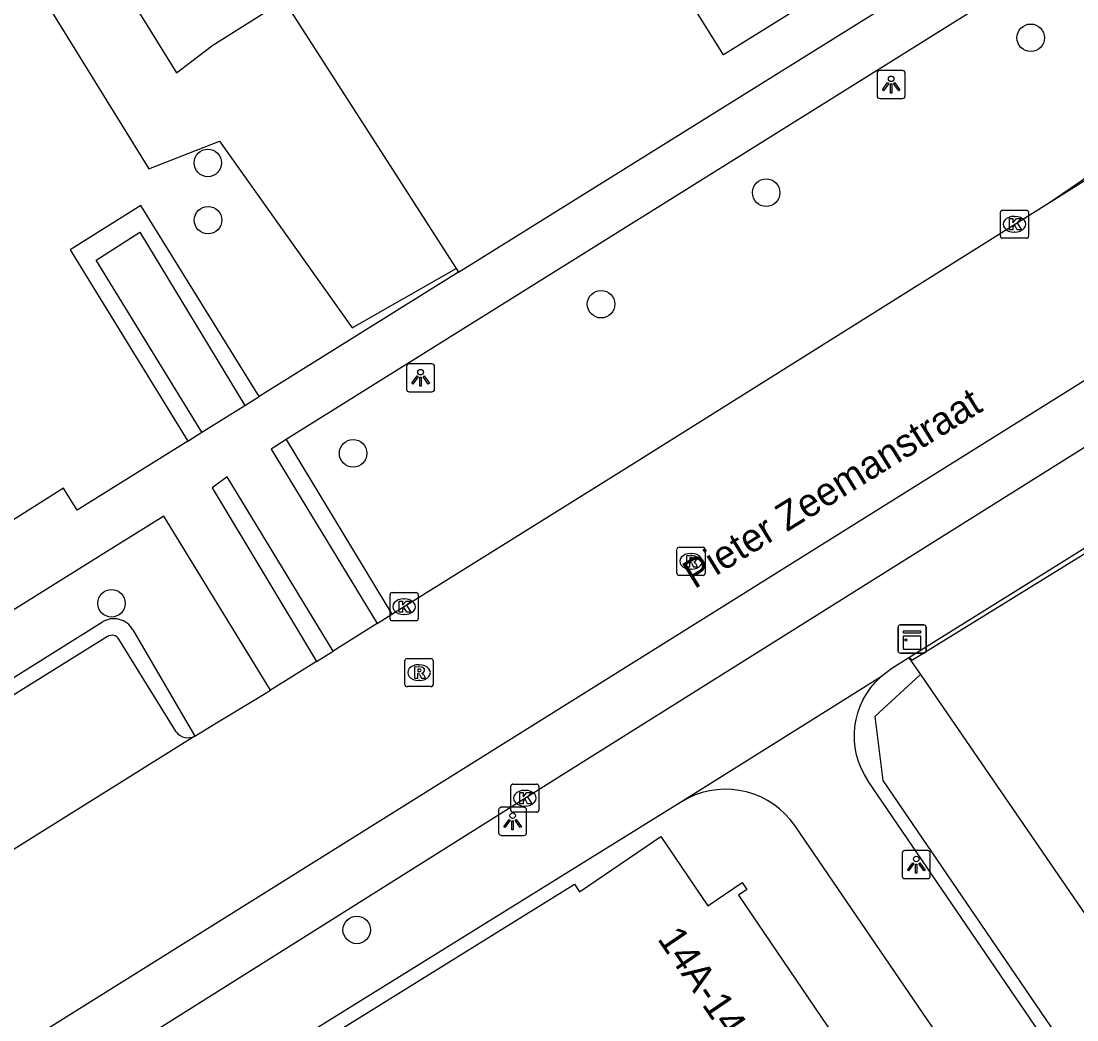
# Model space of a CAD drawing. Extents: x 159280 to 160375, y 384531 to 385872.
# Drawn here: x 159655.03 to 159692.56, y 385356.09 to 385391.6 of the extents above; entities that cross this region are included whole.
import ezdxf

# ---------------------------------------------------------------- set-up
doc = ezdxf.new("R2010")
doc.units = 0
for name, color, linetype in [('IMGEO_Boom', 7, 'Continuous'), ('IMGEO_Groenvoorziening', 7, 'Continuous'), ('IMGEO_Haag', 7, 'Continuous'), ('IMGEO_Kast', 7, 'Continuous'), ('IMGEO_Kolk', 7, 'Continuous'), ('IMGEO_Lichtpunt', 7, 'Continuous'), ('IMGEO_Openbare_ruimte_label', 7, 'Continuous'), ('IMGEO_Pand', 7, 'Continuous'), ('IMGEO_Pand_nummerreeks', 7, 'Continuous'), ('IMGEO_Rijbaan_lokaal_open', 7, 'Continuous'), ('IMGEO_Rioolput', 7, 'Continuous'), ('IMGEO_Voetpad_halfverhard', 7, 'Continuous'), ('IMGEO_Voetpad_open', 7, 'Continuous')]:
    doc.layers.add(name, color=color, linetype=linetype)

msp = doc.modelspace()

# ---------------------------------------------------------------- linework, layer by layer
at = {"layer": 'IMGEO_Boom'}
for centre in [(159690.921, 385391.006), (159661.672, 385386.557), (159681.518, 385385.5), (159661.679, 385384.523), (159675.649, 385381.535), (159666.835, 385376.233), (159658.248, 385370.901), (159666.965, 385359.29)]:
    msp.add_circle(centre, 0.489, dxfattribs=at)
at = {"layer": 'IMGEO_Groenvoorziening'}
for points in [[(159596.581, 385463.769), (159594.745, 385462.729), (159600.038, 385455.044), (159603.411, 385449.663), (159607.363, 385452.29), (159615.981, 385440.233), (159645.697, 385460.037), (159646.364, 385458.965), (159616.966, 385439.749), (159617.515, 385436.985), (159620.823, 385433.354), (159627.11, 385423.308), (159630.43, 385420.947), (159631.063, 385421.339), (159636.32, 385413.451), (159640.347, 385408.752), (159644.329, 385411.007), (159659.574, 385386.349), (159662.089, 385387.334), (159666.806, 385380.692), (159670.504, 385382.802)], [(159672.22, 385421.659), (159659.174, 385413.817), (159660.1, 385412.096), (159650.465, 385406.039), (159660.554, 385389.755), (159661.844, 385390.742), (159664.369, 385392.326), (159670.504, 385382.802)], [(159670.504, 385382.802), (159670.586, 385382.674)], [(159718.332, 385340.911), (159722.458, 385343.708), (159723.477, 385345.334), (159723.255, 385347.425), (159703.705, 385376.096), (159701.716, 385377.258), (159699.719, 385376.901), (159686.722, 385368.883), (159686.593, 385368.957)], [(159686.999, 385368.365), (159708.759, 385336.684), (159714.449, 385340.582), (159715.481, 385339.021)]]:
    msp.add_lwpolyline(points, dxfattribs=at)
at = {"layer": 'IMGEO_Haag'}
for points in [[(159686.593, 385368.957), (159686.999, 385368.365)], [(159686.999, 385368.365), (159685.379, 385366.877), (159685.662, 385364.606), (159705.436, 385335.608), (159707.176, 385334.664), (159709.088, 385335.095), (159714.53, 385338.74), (159714.733, 385338.455), (159715.481, 385339.021)]]:
    msp.add_lwpolyline(points, dxfattribs=at)
at = {"layer": 'IMGEO_Kast'}
for p, q in [((159686.204, 385369.207), (159686.204, 385370.048)), ((159686.204, 385370.048), (159686.204, 385369.207)), ((159686.279, 385370.132), (159687.12, 385370.132)), ((159687.12, 385370.132), (159686.279, 385370.132)), ((159687.204, 385370.057), (159687.204, 385369.216)), ((159687.204, 385369.216), (159687.204, 385370.057)), ((159687.129, 385369.132), (159686.288, 385369.132)), ((159686.288, 385369.132), (159687.129, 385369.132))]:
    msp.add_line(p, q, dxfattribs=at)
for points in [[(159686.399, 385369.922), (159686.999, 385369.922), (159686.999, 385369.837), (159686.399, 385369.837), (159686.399, 385369.922)], [(159686.399, 385369.747), (159686.999, 385369.747), (159686.999, 385369.258), (159686.399, 385369.258), (159686.399, 385369.747)]]:
    msp.add_lwpolyline(points, dxfattribs=at)
msp.add_circle((159686.483, 385369.596), 0.0377, dxfattribs=at)
for centre, start, end in [((159686.282, 385370.054), 92.4484, 184.2845), ((159686.282, 385370.054), 92.4484, 184.2845), ((159687.126, 385370.054), 2.4484, 94.2845), ((159687.126, 385370.054), 2.4484, 94.2845), ((159686.282, 385369.21), 182.4484, 274.2845), ((159686.282, 385369.21), 182.4484, 274.2845), ((159687.126, 385369.21), 272.4484, 4.2845), ((159687.126, 385369.21), 272.4484, 4.2845)]:
    msp.add_arc(centre, 0.0779, start, end, dxfattribs=at)
at = {"layer": 'IMGEO_Kolk'}
for p, q in [((159689.844, 385383.951), (159689.844, 385384.803)), ((159689.919, 385384.877), (159690.771, 385384.877)), ((159690.845, 385384.803), (159690.845, 385383.951)), ((159690.332, 385384.657), (159690.357, 385384.657)), ((159690.355, 385384.097), (159690.33, 385384.097)), ((159690.771, 385383.877), (159689.919, 385383.877)), ((159668.222, 385371.281), (159669.074, 385371.281)), ((159668.147, 385370.355), (159668.147, 385371.207)), ((159668.635, 385371.061), (159668.66, 385371.061)), ((159669.148, 385371.207), (159669.148, 385370.355)), ((159669.074, 385370.281), (159668.222, 385370.281)), ((159668.658, 385370.501), (159668.633, 385370.501)), ((159672.439, 385363.546), (159672.439, 385364.398)), ((159672.514, 385364.472), (159673.366, 385364.472)), ((159672.927, 385364.252), (159672.952, 385364.252)), ((159673.44, 385364.398), (159673.44, 385363.546)), ((159673.366, 385363.472), (159672.514, 385363.472)), ((159672.95, 385363.692), (159672.925, 385363.692))]:
    msp.add_line(p, q, dxfattribs=at)
for points in [[(159689.844, 385383.951), (159689.844, 385384.803)], [(159689.919, 385384.877), (159690.771, 385384.877)], [(159690.845, 385384.803), (159690.845, 385383.951)], [(159690.165, 385384.577), (159690.288, 385384.577), (159690.288, 385384.426), (159690.418, 385384.577), (159690.582, 385384.577), (159690.436, 385384.426), (159690.589, 385384.177), (159690.437, 385384.177), (159690.352, 385384.341), (159690.288, 385384.274), (159690.288, 385384.177), (159690.165, 385384.177), (159690.165, 385384.577)], [(159690.771, 385383.877), (159689.919, 385383.877)], [(159668.222, 385371.281), (159669.074, 385371.281)], [(159668.147, 385370.355), (159668.147, 385371.207)], [(159668.468, 385370.981), (159668.591, 385370.981), (159668.591, 385370.83), (159668.721, 385370.981), (159668.885, 385370.981), (159668.739, 385370.83), (159668.892, 385370.581), (159668.74, 385370.581), (159668.655, 385370.745), (159668.591, 385370.678), (159668.591, 385370.581), (159668.468, 385370.581), (159668.468, 385370.981)], [(159669.148, 385371.207), (159669.148, 385370.355)], [(159669.074, 385370.281), (159668.222, 385370.281)], [(159672.439, 385363.546), (159672.439, 385364.398)], [(159672.514, 385364.472), (159673.366, 385364.472)], [(159672.76, 385364.172), (159672.883, 385364.172), (159672.883, 385364.021), (159673.013, 385364.172), (159673.177, 385364.172), (159673.031, 385364.021), (159673.184, 385363.772), (159673.032, 385363.772), (159672.947, 385363.936), (159672.883, 385363.869), (159672.883, 385363.772), (159672.76, 385363.772), (159672.76, 385364.172)], [(159673.44, 385364.398), (159673.44, 385363.546)], [(159673.366, 385363.472), (159672.514, 385363.472)]]:
    msp.add_lwpolyline(points, dxfattribs=at)
for centre, start, end in [((159689.921, 385384.801), 91.552, 178.448), ((159689.921, 385384.801), 91.552, 178.448), ((159690.769, 385384.801), 1.552, 88.448), ((159690.769, 385384.801), 1.552, 88.448), ((159689.921, 385383.953), 181.552, 268.448), ((159689.921, 385383.953), 181.552, 268.448), ((159690.769, 385383.953), 271.552, 358.448), ((159690.769, 385383.953), 271.552, 358.448), ((159668.224, 385371.205), 91.552, 178.448), ((159668.224, 385371.205), 91.552, 178.448), ((159669.072, 385371.205), 1.552, 88.448), ((159669.072, 385371.205), 1.552, 88.448), ((159668.224, 385370.357), 181.552, 268.448), ((159668.224, 385370.357), 181.552, 268.448), ((159669.072, 385370.357), 271.552, 358.448), ((159669.072, 385370.357), 271.552, 358.448), ((159672.516, 385364.396), 91.552, 178.448), ((159672.516, 385364.396), 91.552, 178.448), ((159673.364, 385364.396), 1.552, 88.448), ((159673.364, 385364.396), 1.552, 88.448), ((159672.516, 385363.548), 181.552, 268.448), ((159672.516, 385363.548), 181.552, 268.448), ((159673.364, 385363.548), 271.552, 358.448), ((159673.364, 385363.548), 271.552, 358.448)]:
    msp.add_arc(centre, 0.0765, start, end, dxfattribs=at)
for centre, major_axis, ratio, start_param, end_param in [((159690.331, 385384.377), (-0.387, 0.002), 0.722429, 4.712389, 7.853982), ((159690.356, 385384.377), (-0.39, 0.002), 0.717154, 1.570796, 4.712389), ((159668.634, 385370.781), (-0.387, 0.002), 0.722429, 4.712389, 7.853982), ((159668.659, 385370.781), (-0.39, 0.002), 0.717154, 1.570796, 4.712389), ((159672.926, 385363.972), (-0.387, 0.002), 0.722429, 4.712389, 7.853982), ((159672.951, 385363.972), (-0.39, 0.002), 0.717154, 1.570796, 4.712389)]:
    msp.add_ellipse(centre, major_axis=major_axis, ratio=ratio, start_param=start_param, end_param=end_param, dxfattribs=at)
at = {"layer": 'IMGEO_Lichtpunt'}
for p, q in [((159685.461, 385389.749), (159685.461, 385388.942)), ((159685.461, 385389.749), (159685.461, 385388.942)), ((159686.363, 385389.844), (159685.555, 385389.844)), ((159686.363, 385389.844), (159685.555, 385389.844)), ((159686.457, 385388.942), (159686.457, 385389.749)), ((159686.457, 385388.942), (159686.457, 385389.749)), ((159685.555, 385388.848), (159686.363, 385388.848)), ((159685.555, 385388.848), (159686.363, 385388.848)), ((159668.734, 385379.321), (159668.734, 385378.514)), ((159668.734, 385379.321), (159668.734, 385378.514)), ((159669.636, 385379.416), (159668.828, 385379.416)), ((159669.636, 385379.416), (159668.828, 385379.416)), ((159669.73, 385378.514), (159669.73, 385379.321)), ((159669.73, 385378.514), (159669.73, 385379.321)), ((159668.828, 385378.42), (159669.636, 385378.42)), ((159668.828, 385378.42), (159669.636, 385378.42)), ((159672.007, 385363.553), (159672.007, 385362.746)), ((159672.007, 385363.553), (159672.007, 385362.746)), ((159672.909, 385363.648), (159672.101, 385363.648)), ((159672.909, 385363.648), (159672.101, 385363.648)), ((159673.003, 385362.746), (159673.003, 385363.553)), ((159673.003, 385362.746), (159673.003, 385363.553)), ((159672.101, 385362.652), (159672.909, 385362.652)), ((159672.101, 385362.652), (159672.909, 385362.652)), ((159686.354, 385362.013), (159686.354, 385361.206)), ((159686.354, 385362.013), (159686.354, 385361.206)), ((159687.256, 385362.108), (159686.448, 385362.108)), ((159687.256, 385362.108), (159686.448, 385362.108)), ((159687.35, 385361.206), (159687.35, 385362.013)), ((159687.35, 385361.206), (159687.35, 385362.013)), ((159686.448, 385361.112), (159687.256, 385361.112)), ((159686.448, 385361.112), (159687.256, 385361.112))]:
    msp.add_line(p, q, dxfattribs=at)
for points in [[(159685.835, 385389.413), (159685.874, 385389.385), (159685.686, 385389.123), (159685.648, 385389.15), (159685.835, 385389.413)], [(159685.937, 385389.365), (159685.984, 385389.365), (159685.984, 385389.043), (159685.937, 385389.043), (159685.937, 385389.365)], [(159686.047, 385389.385), (159686.085, 385389.412), (159686.272, 385389.15), (159686.233, 385389.122), (159686.047, 385389.385)], [(159669.108, 385378.985), (159669.147, 385378.957), (159668.959, 385378.695), (159668.921, 385378.722), (159669.108, 385378.985)], [(159669.21, 385378.937), (159669.257, 385378.937), (159669.257, 385378.615), (159669.21, 385378.615), (159669.21, 385378.937)], [(159669.32, 385378.957), (159669.358, 385378.984), (159669.545, 385378.722), (159669.506, 385378.694), (159669.32, 385378.957)], [(159672.381, 385363.217), (159672.42, 385363.189), (159672.232, 385362.927), (159672.194, 385362.954), (159672.381, 385363.217)], [(159672.483, 385363.169), (159672.53, 385363.169), (159672.53, 385362.847), (159672.483, 385362.847), (159672.483, 385363.169)], [(159672.593, 385363.189), (159672.631, 385363.216), (159672.818, 385362.954), (159672.779, 385362.926), (159672.593, 385363.189)], [(159686.728, 385361.677), (159686.767, 385361.649), (159686.579, 385361.387), (159686.541, 385361.414), (159686.728, 385361.677)], [(159686.83, 385361.629), (159686.877, 385361.629), (159686.877, 385361.307), (159686.83, 385361.307), (159686.83, 385361.629)], [(159686.94, 385361.649), (159686.978, 385361.676), (159687.165, 385361.414), (159687.126, 385361.386), (159686.94, 385361.649)]]:
    msp.add_lwpolyline(points, dxfattribs=at)
for centre in [(159685.96, 385389.547), (159669.233, 385379.119), (159672.506, 385363.351), (159686.853, 385361.811)]:
    msp.add_circle(centre, 0.0994, dxfattribs=at)
for centre, start, end in [((159685.555, 385389.749), 90, 180), ((159685.555, 385389.749), 90, 180), ((159686.363, 385389.749), 0, 90), ((159686.363, 385389.749), 0, 90), ((159685.555, 385388.942), 180, 270), ((159685.555, 385388.942), 180, 270), ((159686.363, 385388.942), 270, 0), ((159686.363, 385388.942), 270, 360), ((159668.828, 385379.321), 90, 180), ((159668.828, 385379.321), 90, 180), ((159669.636, 385379.321), 0, 90), ((159669.636, 385379.321), 0, 90), ((159668.828, 385378.514), 180, 270), ((159668.828, 385378.514), 180, 270), ((159669.636, 385378.514), 270, 0), ((159669.636, 385378.514), 270, 360), ((159672.101, 385363.553), 90, 180), ((159672.101, 385363.553), 90, 180), ((159672.909, 385363.553), 0, 90), ((159672.909, 385363.553), 0, 90), ((159672.101, 385362.746), 180, 270), ((159672.101, 385362.746), 180, 270), ((159672.909, 385362.746), 270, 0), ((159672.909, 385362.746), 270, 360), ((159686.448, 385362.013), 90, 180), ((159686.448, 385362.013), 90, 180), ((159687.256, 385362.013), 0, 90), ((159687.256, 385362.013), 0, 90), ((159686.448, 385361.206), 180, 270), ((159686.448, 385361.206), 180, 270), ((159687.256, 385361.206), 270, 0), ((159687.256, 385361.206), 270, 360)]:
    msp.add_arc(centre, 0.0946, start, end, dxfattribs=at)
at = {"layer": 'IMGEO_Pand'}
for points in [[(159682.4, 385404.231), (159687.175, 385396.551), (159683.174, 385394.052), (159683.936, 385392.848), (159680.003, 385390.398), (159678.258, 385393.199), (159678.419, 385393.299), (159676.764, 385395.956), (159675.431, 385395.152), (159673.292, 385398.59), (159682.4, 385404.231)], [(159660.772, 385352.27), (159674.701, 385360.911), (159674.879, 385360.649), (159677.773, 385362.614), (159679.445, 385360.152), (159680.663, 385360.978), (159680.835, 385360.725), (159680.54, 385360.524), (159684.164, 385355.186), (159684.416, 385355.357), (159684.508, 385355.222)]]:
    msp.add_lwpolyline(points, dxfattribs=at)
at = {"layer": 'IMGEO_Rijbaan_lokaal_open'}
for points in [[(159691.585, 385385.155), (159697.213, 385388.687), (159699.587, 385390.176), (159700.741, 385390.938)], [(159691.585, 385385.155), (159692.562, 385385.813)], [(159668.214, 385370.511), (159672.522, 385373.201), (159676.744, 385375.84), (159691.585, 385385.155)], [(159614.419, 385330.007), (159640.215, 385345.938), (159644.265, 385348.476), (159693.538, 385379.269), (159694.578, 385379.919), (159695.635, 385378.201)], [(159667.694, 385370.186), (159668.214, 385370.511)], [(159667.694, 385370.186), (159666.124, 385369.205)], [(159665.53, 385368.834), (159666.124, 385369.205)], [(159665.53, 385368.834), (159663.898, 385367.815)], [(159661.215, 385366.183), (159661.98, 385366.65), (159663.434, 385367.525), (159663.898, 385367.815)], [(159661.215, 385366.183), (159649.438, 385358.819)]]:
    msp.add_lwpolyline(points, dxfattribs=at)
msp.add_arc((159689.915, 385389.666), 4.674, 304.4844, 31.336, dxfattribs=at)
at = {"layer": 'IMGEO_Rioolput'}
for p, q in [((159678.347, 385371.968), (159678.347, 385372.82)), ((159678.422, 385372.894), (159679.274, 385372.894)), ((159679.348, 385372.82), (159679.348, 385371.968)), ((159678.835, 385372.674), (159678.86, 385372.674)), ((159678.858, 385372.114), (159678.833, 385372.114)), ((159679.274, 385371.894), (159678.422, 385371.894)), ((159668.679, 385368.012), (159668.679, 385368.864)), ((159668.754, 385368.938), (159669.606, 385368.938)), ((159669.167, 385368.718), (159669.192, 385368.718)), ((159669.68, 385368.864), (159669.68, 385368.012)), ((159669.606, 385367.938), (159668.754, 385367.938)), ((159669.19, 385368.158), (159669.165, 385368.158))]:
    msp.add_line(p, q, dxfattribs=at)
for points in [[(159678.347, 385371.968), (159678.347, 385372.82)], [(159678.422, 385372.894), (159679.274, 385372.894)], [(159679.348, 385372.82), (159679.348, 385371.968)], [(159678.936, 385372.592), (159678.684, 385372.594), (159678.684, 385372.194)], [(159678.862, 385372.513), (159678.808, 385372.513), (159678.808, 385372.432)], [(159678.808, 385372.432), (159678.86, 385372.432)], [(159678.684, 385372.194), (159678.808, 385372.194), (159678.808, 385372.356), (159678.819, 385372.356)], [(159678.866, 385372.327), (159678.937, 385372.194), (159679.077, 385372.194), (159679.012, 385372.32)], [(159679.274, 385371.894), (159678.422, 385371.894)], [(159668.679, 385368.012), (159668.679, 385368.864)], [(159668.754, 385368.938), (159669.606, 385368.938)], [(159669.268, 385368.636), (159669.016, 385368.638), (159669.016, 385368.238)], [(159669.68, 385368.864), (159669.68, 385368.012)], [(159669.016, 385368.238), (159669.14, 385368.238), (159669.14, 385368.4), (159669.151, 385368.4)], [(159669.194, 385368.557), (159669.14, 385368.557), (159669.14, 385368.476)], [(159669.14, 385368.476), (159669.192, 385368.476)], [(159669.198, 385368.371), (159669.269, 385368.238), (159669.409, 385368.238), (159669.344, 385368.364)], [(159669.606, 385367.938), (159668.754, 385367.938)]]:
    msp.add_lwpolyline(points, dxfattribs=at)
for centre, radius, start, end in [((159678.424, 385372.818), 0.0765, 91.552, 178.448), ((159678.424, 385372.818), 0.0765, 91.552, 178.448), ((159679.272, 385372.818), 0.0765, 1.552, 88.448), ((159679.272, 385372.818), 0.0765, 1.552, 88.448), ((159678.844, 385372.621), 0.19, 274.7715, 282.9687), ((159678.868, 385372.417), 0.0964, 77.0061, 93.1865), ((159678.882, 385372.474), 0.0378, 276.6634, 79.6772), ((159678.935, 385372.482), 0.109, 350.3612, 89.416), ((159678.933, 385372.482), 0.112, 277.5842, 350.9817), ((159678.818, 385372.303), 0.0533, 26.0293, 88.6989), ((159678.917, 385372.267), 0.108, 29.5134, 73.7905), ((159678.424, 385371.97), 0.0765, 181.552, 268.448), ((159678.424, 385371.97), 0.0765, 181.552, 268.448), ((159679.272, 385371.97), 0.0765, 271.552, 358.448), ((159679.272, 385371.97), 0.0765, 271.552, 358.448), ((159668.756, 385368.862), 0.0765, 91.552, 178.448), ((159668.756, 385368.862), 0.0765, 91.552, 178.448), ((159669.267, 385368.526), 0.109, 350.3612, 89.416), ((159669.604, 385368.862), 0.0765, 1.552, 88.448), ((159669.604, 385368.862), 0.0765, 1.552, 88.448), ((159669.15, 385368.347), 0.0533, 26.0293, 88.6989), ((159669.176, 385368.665), 0.19, 274.7715, 282.9687), ((159669.2, 385368.461), 0.0964, 77.0061, 93.1865), ((159669.214, 385368.518), 0.0378, 276.6634, 79.6772), ((159669.265, 385368.526), 0.112, 277.5842, 350.9817), ((159669.249, 385368.311), 0.108, 29.5134, 73.7905), ((159668.756, 385368.014), 0.0765, 181.552, 268.448), ((159668.756, 385368.014), 0.0765, 181.552, 268.448), ((159669.604, 385368.014), 0.0765, 271.552, 358.448), ((159669.604, 385368.014), 0.0765, 271.552, 358.448)]:
    msp.add_arc(centre, radius, start, end, dxfattribs=at)
for centre, major_axis, ratio, start_param, end_param in [((159678.834, 385372.394), (-0.387, 0.002), 0.722429, 4.712389, 7.853982), ((159678.859, 385372.394), (-0.39, 0.002), 0.717154, 1.570796, 4.712389), ((159669.166, 385368.438), (-0.387, 0.002), 0.722429, 4.712389, 7.853982), ((159669.191, 385368.438), (-0.39, 0.002), 0.717154, 1.570796, 4.712389)]:
    msp.add_ellipse(centre, major_axis=major_axis, ratio=ratio, start_param=start_param, end_param=end_param, dxfattribs=at)
at = {"layer": 'IMGEO_Voetpad_halfverhard'}
for points in [[(159663.498, 385378.253), (159659.296, 385385.047), (159656.776, 385383.464), (159660.962, 385376.671)], [(159664.459, 385376.721), (159668.214, 385370.511)]]:
    msp.add_lwpolyline(points, dxfattribs=at)
at = {"layer": 'IMGEO_Voetpad_open'}
for points in [[(159692.541, 385394.27), (159664.459, 385376.721)], [(159670.586, 385382.674), (159689.307, 385394.352)], [(159661.46, 385376.982), (159657.7, 385383.103), (159659.252, 385384.092), (159662.986, 385377.934)], [(159670.586, 385382.674), (159663.498, 385378.253)], [(159659.021, 385355.215), (159674.245, 385364.795), (159676.855, 385366.432), (159694.511, 385377.51), (159695.635, 385378.201)], [(159662.986, 385377.934), (159663.498, 385378.253)], [(159661.46, 385376.982), (159662.986, 385377.934)], [(159660.962, 385376.671), (159661.46, 385376.982)], [(159699.883, 385377.251), (159686.593, 385368.957)], [(159660.962, 385376.671), (159657.025, 385374.216), (159656.547, 385374.991), (159654.704, 385373.839)], [(159664.459, 385376.721), (159663.917, 385376.382), (159667.694, 385370.186)], [(159666.124, 385369.205), (159662.362, 385375.402), (159661.823, 385375.003), (159665.53, 385368.834)], [(159663.898, 385367.815), (159660.102, 385374.002), (159657.973, 385372.677), (159644.632, 385364.339), (159648.454, 385358.203)], [(159647.404, 385363.65), (159657.924, 385370.237)], [(159659.001, 385369.958), (159661.215, 385366.183)], [(159658.105, 385369.718), (159648.031, 385363.451), (159647.65, 385363.208)], [(159660.546, 385366.327), (159658.514, 385369.63)], [(159686.593, 385368.957), (159685.986, 385368.578), (159685.778, 385368.435), (159685.583, 385368.274)], [(159685.583, 385368.274), (159678.51, 385363.847)], [(159705.222, 385335.135), (159685.148, 385364.582), (159685.139, 385364.595), (159685.007, 385364.81), (159684.895, 385365.036), (159684.803, 385365.272), (159684.732, 385365.514), (159684.684, 385365.762), (159684.658, 385366.013), (159684.654, 385366.266), (159684.673, 385366.518), (159684.715, 385366.767), (159684.778, 385367.011), (159684.863, 385367.249), (159684.969, 385367.478), (159685.095, 385367.697), (159685.24, 385367.904), (159685.403, 385368.097), (159685.583, 385368.274)], [(159702.137, 385334.283), (159682.532, 385362.998), (159682.372, 385363.211), (159682.193, 385363.408), (159681.997, 385363.589), (159681.786, 385363.752), (159681.561, 385363.895), (159681.324, 385364.017), (159681.078, 385364.118), (159680.823, 385364.196), (159680.562, 385364.251), (159680.298, 385364.283), (159680.031, 385364.291), (159679.765, 385364.275), (159679.502, 385364.236), (159679.243, 385364.173), (159678.991, 385364.087), (159678.747, 385363.979), (159678.51, 385363.847)], [(159678.51, 385363.847), (159657.524, 385350.819)]]:
    msp.add_lwpolyline(points, dxfattribs=at)
for centre, radius, start, end in [((159658.331, 385369.589), 0.765, 28.8444, 122.1089), ((159658.265, 385369.468), 0.297, 33.1097, 122.6052), ((159660.965, 385366.646), 0.526, 217.3159, 298.3893)]:
    msp.add_arc(centre, radius, start, end, dxfattribs=at)

# ---------------------------------------------------------------- texts
at = {"layer": 'IMGEO_Openbare_ruimte_label'}
msp.add_text('Pieter Zeemanstraat', height=1, rotation=31.7502, dxfattribs=at).set_placement((159678.969, 385371.394))
at = {"layer": 'IMGEO_Pand_nummerreeks'}
msp.add_text('14A-14C', height=1, rotation=304.171, dxfattribs=at).set_placement((159677.628, 385358.973))

doc.saveas('drawing.dxf')
